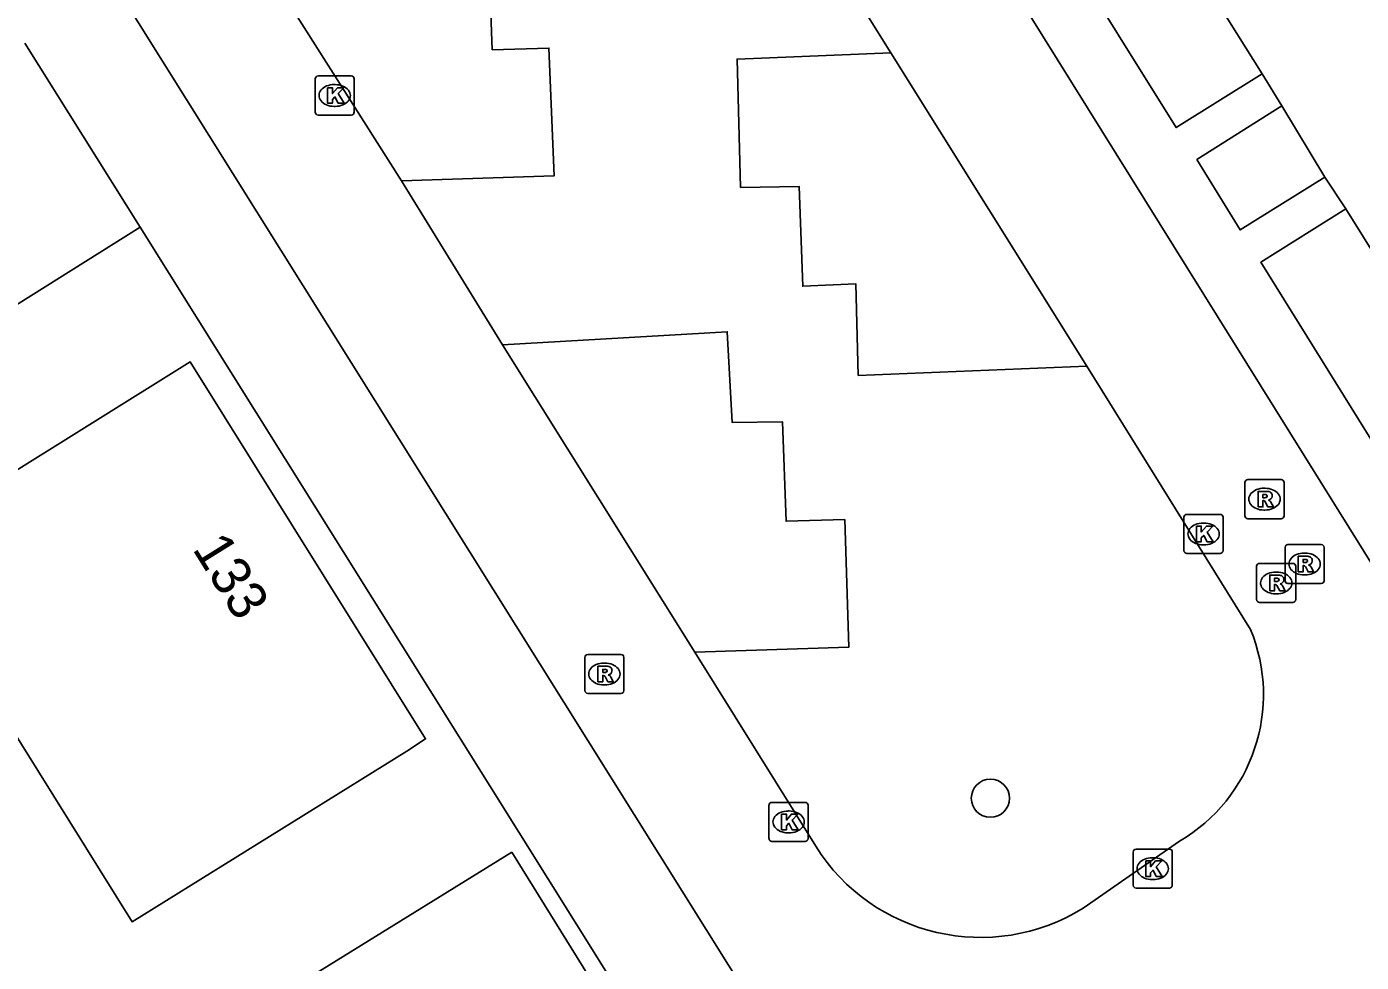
# Model space of a CAD drawing. Extents: x 159280 to 160375, y 384531 to 385872.
# Drawn here: x 159646.61 to 159680.77, y 385439.13 to 385463.09 of the extents above; entities that cross this region are included whole.
import ezdxf

# ---------------------------------------------------------------- set-up
doc = ezdxf.new("R2010")
doc.units = 0
for name, color, linetype in [('IMGEO_Boom', 7, 'Continuous'), ('IMGEO_Groenvoorziening', 7, 'Continuous'), ('IMGEO_Kolk', 7, 'Continuous'), ('IMGEO_Pand', 7, 'Continuous'), ('IMGEO_Pand_nummerreeks', 7, 'Continuous'), ('IMGEO_Parkeervlak_open', 7, 'Continuous'), ('IMGEO_Rijbaan_lokaal_open', 7, 'Continuous'), ('IMGEO_Rioolput', 7, 'Continuous'), ('IMGEO_Voetpad_open', 7, 'Continuous')]:
    doc.layers.add(name, color=color, linetype=linetype)

msp = doc.modelspace()

# ---------------------------------------------------------------- linework, layer by layer
at = {"layer": 'IMGEO_Boom'}
msp.add_circle((159671.28, 385443.33), 0.489, dxfattribs=at)
at = {"layer": 'IMGEO_Groenvoorziening'}
for points in [[(159675.223, 385466.69), (159678.235, 385461.88)], [(159678.739, 385461.061), (159679.842, 385459.235)], [(159680.376, 385458.427), (159683.548, 385453.342), (159687.184, 385455.623), (159686.642, 385456.457)], [(159649.51, 385457.955), (159643.902, 385454.436), (159633.192, 385447.984), (159634.104, 385446.666), (159620.701, 385438.237), (159629.009, 385424.892), (159632.691, 385422.892), (159640.291, 385410.819), (159653.693, 385419.245), (159652.714, 385420.516), (159662.76, 385426.769), (159661.419, 385428.982), (159665.888, 385431.78)]]:
    msp.add_lwpolyline(points, dxfattribs=at)
at = {"layer": 'IMGEO_Kolk'}
for p, q in [((159654.066, 385461.828), (159654.918, 385461.828)), ((159653.991, 385460.902), (159653.991, 385461.754)), ((159654.479, 385461.608), (159654.504, 385461.608)), ((159654.992, 385461.754), (159654.992, 385460.902)), ((159654.918, 385460.828), (159654.066, 385460.828)), ((159654.502, 385461.048), (159654.477, 385461.048)), ((159676.31, 385450.598), (159677.162, 385450.598)), ((159676.235, 385449.672), (159676.235, 385450.524)), ((159676.723, 385450.378), (159676.748, 385450.378)), ((159677.236, 385450.524), (159677.236, 385449.672)), ((159677.162, 385449.598), (159676.31, 385449.598)), ((159676.746, 385449.818), (159676.721, 385449.818)), ((159665.611, 385442.296), (159665.611, 385443.148)), ((159665.686, 385443.222), (159666.538, 385443.222)), ((159666.612, 385443.148), (159666.612, 385442.296)), ((159666.099, 385443.002), (159666.124, 385443.002)), ((159666.122, 385442.442), (159666.097, 385442.442)), ((159666.538, 385442.222), (159665.686, 385442.222)), ((159675.009, 385442.025), (159675.861, 385442.025)), ((159674.934, 385441.099), (159674.934, 385441.951)), ((159675.422, 385441.805), (159675.447, 385441.805)), ((159675.935, 385441.951), (159675.935, 385441.099)), ((159675.861, 385441.025), (159675.009, 385441.025)), ((159675.445, 385441.245), (159675.42, 385441.245))]:
    msp.add_line(p, q, dxfattribs=at)
for points in [[(159654.066, 385461.828), (159654.918, 385461.828)], [(159653.991, 385460.902), (159653.991, 385461.754)], [(159654.312, 385461.528), (159654.435, 385461.528), (159654.435, 385461.377), (159654.565, 385461.528), (159654.729, 385461.528), (159654.583, 385461.377), (159654.736, 385461.128), (159654.584, 385461.128), (159654.499, 385461.292), (159654.435, 385461.225), (159654.435, 385461.128), (159654.312, 385461.128), (159654.312, 385461.528)], [(159654.992, 385461.754), (159654.992, 385460.902)], [(159654.918, 385460.828), (159654.066, 385460.828)], [(159676.31, 385450.598), (159677.162, 385450.598)], [(159676.235, 385449.672), (159676.235, 385450.524)], [(159676.556, 385450.298), (159676.679, 385450.298), (159676.679, 385450.147), (159676.809, 385450.298), (159676.973, 385450.298), (159676.827, 385450.147), (159676.98, 385449.898), (159676.828, 385449.898), (159676.743, 385450.062), (159676.679, 385449.995), (159676.679, 385449.898), (159676.556, 385449.898), (159676.556, 385450.298)], [(159677.236, 385450.524), (159677.236, 385449.672)], [(159677.162, 385449.598), (159676.31, 385449.598)], [(159665.611, 385442.296), (159665.611, 385443.148)], [(159665.686, 385443.222), (159666.538, 385443.222)], [(159666.612, 385443.148), (159666.612, 385442.296)], [(159665.932, 385442.922), (159666.055, 385442.922), (159666.055, 385442.771), (159666.185, 385442.922), (159666.349, 385442.922), (159666.203, 385442.771), (159666.356, 385442.522), (159666.204, 385442.522), (159666.119, 385442.686), (159666.055, 385442.619), (159666.055, 385442.522), (159665.932, 385442.522), (159665.932, 385442.922)], [(159666.538, 385442.222), (159665.686, 385442.222)], [(159675.009, 385442.025), (159675.861, 385442.025)], [(159674.934, 385441.099), (159674.934, 385441.951)], [(159675.255, 385441.725), (159675.378, 385441.725), (159675.378, 385441.574), (159675.508, 385441.725), (159675.672, 385441.725), (159675.526, 385441.574), (159675.679, 385441.325), (159675.527, 385441.325), (159675.442, 385441.489), (159675.378, 385441.422), (159675.378, 385441.325), (159675.255, 385441.325), (159675.255, 385441.725)], [(159675.935, 385441.951), (159675.935, 385441.099)], [(159675.861, 385441.025), (159675.009, 385441.025)]]:
    msp.add_lwpolyline(points, dxfattribs=at)
for centre, start, end in [((159654.068, 385461.752), 91.552, 178.448), ((159654.068, 385461.752), 91.552, 178.448), ((159654.916, 385461.752), 1.552, 88.448), ((159654.916, 385461.752), 1.552, 88.448), ((159654.068, 385460.904), 181.552, 268.448), ((159654.068, 385460.904), 181.552, 268.448), ((159654.916, 385460.904), 271.552, 358.448), ((159654.916, 385460.904), 271.552, 358.448), ((159676.312, 385450.522), 91.552, 178.448), ((159676.312, 385450.522), 91.552, 178.448), ((159677.16, 385450.522), 1.552, 88.448), ((159677.16, 385450.522), 1.552, 88.448), ((159676.312, 385449.674), 181.552, 268.448), ((159676.312, 385449.674), 181.552, 268.448), ((159677.16, 385449.674), 271.552, 358.448), ((159677.16, 385449.674), 271.552, 358.448), ((159665.688, 385443.146), 91.552, 178.448), ((159665.688, 385443.146), 91.552, 178.448), ((159666.536, 385443.146), 1.552, 88.448), ((159666.536, 385443.146), 1.552, 88.448), ((159665.688, 385442.298), 181.552, 268.448), ((159665.688, 385442.298), 181.552, 268.448), ((159666.536, 385442.298), 271.552, 358.448), ((159666.536, 385442.298), 271.552, 358.448), ((159675.011, 385441.949), 91.552, 178.448), ((159675.011, 385441.949), 91.552, 178.448), ((159675.859, 385441.949), 1.552, 88.448), ((159675.859, 385441.949), 1.552, 88.448), ((159675.011, 385441.101), 181.552, 268.448), ((159675.011, 385441.101), 181.552, 268.448), ((159675.859, 385441.101), 271.552, 358.448), ((159675.859, 385441.101), 271.552, 358.448)]:
    msp.add_arc(centre, 0.0765, start, end, dxfattribs=at)
for centre, major_axis, ratio, start_param, end_param in [((159654.478, 385461.328), (-0.387, 0.002), 0.722429, 4.712389, 7.853982), ((159654.503, 385461.328), (-0.39, 0.002), 0.717154, 1.570796, 4.712389), ((159676.722, 385450.098), (-0.387, 0.002), 0.722429, 4.712389, 7.853982), ((159676.747, 385450.098), (-0.39, 0.002), 0.717154, 1.570796, 4.712389), ((159666.098, 385442.722), (-0.387, 0.002), 0.722429, 4.712389, 7.853982), ((159666.123, 385442.722), (-0.39, 0.002), 0.717154, 1.570796, 4.712389), ((159675.421, 385441.525), (-0.387, 0.002), 0.722429, 4.712389, 7.853982), ((159675.446, 385441.525), (-0.39, 0.002), 0.717154, 1.570796, 4.712389)]:
    msp.add_ellipse(centre, major_axis=major_axis, ratio=ratio, start_param=start_param, end_param=end_param, dxfattribs=at)
at = {"layer": 'IMGEO_Pand'}
for points in [[(159643.285, 385449.82), (159650.795, 385454.503), (159656.818, 385444.846), (159656.335, 385444.538), (159649.307, 385440.164), (159643.285, 385449.82)], [(159659.03, 385441.95), (159664.195, 385433.608), (159659.989, 385430.993), (159658.824, 385432.837), (159654.025, 385429.865), (159650.035, 385436.381), (159659.03, 385441.95)]]:
    msp.add_lwpolyline(points, dxfattribs=at)
at = {"layer": 'IMGEO_Parkeervlak_open'}
for points in [[(159656.199, 385459.146), (159660.107, 385459.268), (159659.977, 385462.544), (159658.524, 385462.5), (159658.426, 385465.067), (159657.109, 385465.026), (159656.96, 385467.371), (159651.223, 385467.001)], [(159668.732, 385462.421), (159664.796, 385462.26), (159664.885, 385458.974), (159666.386, 385458.994), (159666.475, 385456.44), (159667.836, 385456.5), (159667.898, 385454.158), (159673.747, 385454.393)], [(159663.709, 385447.069), (159667.659, 385447.198), (159667.549, 385450.467), (159666.049, 385450.425), (159665.955, 385452.971), (159664.666, 385452.953), (159664.543, 385455.277), (159658.787, 385454.939)]]:
    msp.add_lwpolyline(points, dxfattribs=at)
at = {"layer": 'IMGEO_Rijbaan_lokaal_open'}
for points in [[(159708.015, 385406.051), (159687.146, 385439.534), (159650.306, 385498.682)], [(159633.741, 385488.313), (159668.221, 385433.234), (159691.585, 385395.788)], [(159656.199, 385459.146), (159651.223, 385467.001)], [(159666.436, 385466.1), (159668.732, 385462.421)], [(159668.732, 385462.421), (159673.747, 385454.393)], [(159658.787, 385454.939), (159656.199, 385459.146)], [(159663.709, 385447.069), (159658.787, 385454.939)], [(159673.747, 385454.393), (159677.938, 385447.652)], [(159666.806, 385442.097), (159663.709, 385447.069)], [(159676.121, 385442.227), (159673.657, 385440.516)]]:
    msp.add_lwpolyline(points, dxfattribs=at)
for centre, radius, start, end in [((159673.913, 385445.983), 4.357, 300.4486, 22.5169), ((159671.026, 385444.749), 4.984, 212.1496, 301.8612)]:
    msp.add_arc(centre, radius, start, end, dxfattribs=at)
at = {"layer": 'IMGEO_Rioolput'}
for p, q in [((159677.796, 385450.563), (159677.796, 385451.415)), ((159677.871, 385451.489), (159678.723, 385451.489)), ((159678.284, 385451.269), (159678.309, 385451.269)), ((159678.797, 385451.415), (159678.797, 385450.563)), ((159678.307, 385450.709), (159678.282, 385450.709)), ((159678.723, 385450.489), (159677.871, 385450.489)), ((159678.823, 385448.901), (159678.823, 385449.753)), ((159678.898, 385449.827), (159679.75, 385449.827)), ((159679.311, 385449.607), (159679.336, 385449.607)), ((159679.824, 385449.753), (159679.824, 385448.901)), ((159678.095, 385448.417), (159678.095, 385449.269)), ((159678.17, 385449.343), (159679.022, 385449.343)), ((159679.096, 385449.269), (159679.096, 385448.417)), ((159678.583, 385449.123), (159678.608, 385449.123)), ((159679.334, 385449.047), (159679.309, 385449.047)), ((159678.606, 385448.563), (159678.581, 385448.563)), ((159679.75, 385448.827), (159678.898, 385448.827)), ((159679.022, 385448.343), (159678.17, 385448.343)), ((159660.895, 385446.085), (159660.895, 385446.937)), ((159660.97, 385447.011), (159661.822, 385447.011)), ((159661.383, 385446.791), (159661.408, 385446.791)), ((159661.896, 385446.937), (159661.896, 385446.085)), ((159661.406, 385446.231), (159661.381, 385446.231)), ((159661.822, 385446.011), (159660.97, 385446.011))]:
    msp.add_line(p, q, dxfattribs=at)
for points in [[(159677.796, 385450.563), (159677.796, 385451.415)], [(159677.871, 385451.489), (159678.723, 385451.489)], [(159678.797, 385451.415), (159678.797, 385450.563)], [(159678.385, 385451.187), (159678.133, 385451.189), (159678.133, 385450.789)], [(159678.133, 385450.789), (159678.257, 385450.789), (159678.257, 385450.951), (159678.268, 385450.951)], [(159678.311, 385451.108), (159678.257, 385451.108), (159678.257, 385451.027)], [(159678.257, 385451.027), (159678.309, 385451.027)], [(159678.315, 385450.922), (159678.386, 385450.789), (159678.526, 385450.789), (159678.461, 385450.915)], [(159678.723, 385450.489), (159677.871, 385450.489)], [(159678.823, 385448.901), (159678.823, 385449.753)], [(159678.898, 385449.827), (159679.75, 385449.827)], [(159679.412, 385449.525), (159679.16, 385449.527), (159679.16, 385449.127)], [(159679.824, 385449.753), (159679.824, 385448.901)], [(159678.095, 385448.417), (159678.095, 385449.269)], [(159678.17, 385449.343), (159679.022, 385449.343)], [(159679.096, 385449.269), (159679.096, 385448.417)], [(159679.16, 385449.127), (159679.284, 385449.127), (159679.284, 385449.289), (159679.295, 385449.289)], [(159679.338, 385449.446), (159679.284, 385449.446), (159679.284, 385449.365)], [(159679.284, 385449.365), (159679.336, 385449.365)], [(159679.342, 385449.26), (159679.413, 385449.127), (159679.553, 385449.127), (159679.488, 385449.253)], [(159678.684, 385449.041), (159678.432, 385449.043), (159678.432, 385448.643)], [(159678.61, 385448.962), (159678.556, 385448.962), (159678.556, 385448.881)], [(159678.556, 385448.881), (159678.608, 385448.881)], [(159678.432, 385448.643), (159678.556, 385448.643), (159678.556, 385448.805), (159678.567, 385448.805)], [(159678.614, 385448.776), (159678.685, 385448.643), (159678.825, 385448.643), (159678.76, 385448.769)], [(159679.75, 385448.827), (159678.898, 385448.827)], [(159679.022, 385448.343), (159678.17, 385448.343)], [(159660.895, 385446.085), (159660.895, 385446.937)], [(159660.97, 385447.011), (159661.822, 385447.011)], [(159661.896, 385446.937), (159661.896, 385446.085)], [(159661.484, 385446.709), (159661.232, 385446.711), (159661.232, 385446.311)], [(159661.232, 385446.311), (159661.356, 385446.311), (159661.356, 385446.473), (159661.367, 385446.473)], [(159661.41, 385446.63), (159661.356, 385446.63), (159661.356, 385446.549)], [(159661.356, 385446.549), (159661.408, 385446.549)], [(159661.414, 385446.444), (159661.485, 385446.311), (159661.625, 385446.311), (159661.56, 385446.437)], [(159661.822, 385446.011), (159660.97, 385446.011)]]:
    msp.add_lwpolyline(points, dxfattribs=at)
for centre, radius, start, end in [((159677.873, 385451.413), 0.0765, 91.552, 178.448), ((159677.873, 385451.413), 0.0765, 91.552, 178.448), ((159678.721, 385451.413), 0.0765, 1.552, 88.448), ((159678.721, 385451.413), 0.0765, 1.552, 88.448), ((159678.267, 385450.898), 0.0533, 26.0293, 88.6989), ((159678.293, 385451.216), 0.19, 274.7715, 282.9687), ((159678.317, 385451.012), 0.0964, 77.0061, 93.1865), ((159678.331, 385451.069), 0.0378, 276.6634, 79.6772), ((159678.384, 385451.077), 0.109, 350.3612, 89.416), ((159678.382, 385451.077), 0.112, 277.5842, 350.9817), ((159678.366, 385450.862), 0.108, 29.5134, 73.7905), ((159677.873, 385450.565), 0.0765, 181.552, 268.448), ((159677.873, 385450.565), 0.0765, 181.552, 268.448), ((159678.721, 385450.565), 0.0765, 271.552, 358.448), ((159678.721, 385450.565), 0.0765, 271.552, 358.448), ((159678.9, 385449.751), 0.0765, 91.552, 178.448), ((159678.9, 385449.751), 0.0765, 91.552, 178.448), ((159679.411, 385449.415), 0.109, 350.3612, 89.416), ((159679.748, 385449.751), 0.0765, 1.552, 88.448), ((159679.748, 385449.751), 0.0765, 1.552, 88.448), ((159678.172, 385449.267), 0.0765, 91.552, 178.448), ((159678.172, 385449.267), 0.0765, 91.552, 178.448), ((159679.02, 385449.267), 0.0765, 1.552, 88.448), ((159679.02, 385449.267), 0.0765, 1.552, 88.448), ((159679.294, 385449.236), 0.0533, 26.0293, 88.6989), ((159679.32, 385449.554), 0.19, 274.7715, 282.9687), ((159679.344, 385449.35), 0.0964, 77.0061, 93.1865), ((159679.358, 385449.407), 0.0378, 276.6634, 79.6772), ((159679.409, 385449.415), 0.112, 277.5842, 350.9817), ((159679.393, 385449.2), 0.108, 29.5134, 73.7905), ((159678.592, 385449.07), 0.19, 274.7715, 282.9687), ((159678.616, 385448.866), 0.0964, 77.0061, 93.1865), ((159678.63, 385448.923), 0.0378, 276.6634, 79.6772), ((159678.683, 385448.931), 0.109, 350.3612, 89.416), ((159678.681, 385448.931), 0.112, 277.5842, 350.9817), ((159678.9, 385448.903), 0.0765, 181.552, 268.448), ((159678.9, 385448.903), 0.0765, 181.552, 268.448), ((159679.748, 385448.903), 0.0765, 271.552, 358.448), ((159679.748, 385448.903), 0.0765, 271.552, 358.448), ((159678.566, 385448.752), 0.0533, 26.0293, 88.6989), ((159678.665, 385448.716), 0.108, 29.5134, 73.7905), ((159678.172, 385448.419), 0.0765, 181.552, 268.448), ((159678.172, 385448.419), 0.0765, 181.552, 268.448), ((159679.02, 385448.419), 0.0765, 271.552, 358.448), ((159679.02, 385448.419), 0.0765, 271.552, 358.448), ((159660.972, 385446.935), 0.0765, 91.552, 178.448), ((159660.972, 385446.935), 0.0765, 91.552, 178.448), ((159661.82, 385446.935), 0.0765, 1.552, 88.448), ((159661.82, 385446.935), 0.0765, 1.552, 88.448), ((159661.366, 385446.42), 0.0533, 26.0293, 88.6989), ((159661.392, 385446.738), 0.19, 274.7715, 282.9687), ((159661.416, 385446.534), 0.0964, 77.0061, 93.1865), ((159661.43, 385446.591), 0.0378, 276.6634, 79.6772), ((159661.483, 385446.599), 0.109, 350.3612, 89.416), ((159661.481, 385446.599), 0.112, 277.5842, 350.9817), ((159661.465, 385446.384), 0.108, 29.5134, 73.7905), ((159660.972, 385446.087), 0.0765, 181.552, 268.448), ((159660.972, 385446.087), 0.0765, 181.552, 268.448), ((159661.82, 385446.087), 0.0765, 271.552, 358.448), ((159661.82, 385446.087), 0.0765, 271.552, 358.448)]:
    msp.add_arc(centre, radius, start, end, dxfattribs=at)
for centre, major_axis, ratio, start_param, end_param in [((159678.283, 385450.989), (-0.387, 0.002), 0.722429, 4.712389, 7.853982), ((159678.308, 385450.989), (-0.39, 0.002), 0.717154, 1.570796, 4.712389), ((159679.31, 385449.327), (-0.387, 0.002), 0.722429, 4.712389, 7.853982), ((159679.335, 385449.327), (-0.39, 0.002), 0.717154, 1.570796, 4.712389), ((159678.582, 385448.843), (-0.387, 0.002), 0.722429, 4.712389, 7.853982), ((159678.607, 385448.843), (-0.39, 0.002), 0.717154, 1.570796, 4.712389), ((159661.382, 385446.511), (-0.387, 0.002), 0.722429, 4.712389, 7.853982), ((159661.407, 385446.511), (-0.39, 0.002), 0.717154, 1.570796, 4.712389)]:
    msp.add_ellipse(centre, major_axis=major_axis, ratio=ratio, start_param=start_param, end_param=end_param, dxfattribs=at)
at = {"layer": 'IMGEO_Voetpad_open'}
for points in [[(159675.223, 385466.69), (159673.043, 385465.314), (159676.035, 385460.508), (159678.235, 385461.88)], [(159646.559, 385462.672), (159649.51, 385457.955)], [(159678.235, 385461.88), (159678.739, 385461.061)], [(159678.739, 385461.061), (159676.565, 385459.688), (159677.67, 385457.885), (159679.842, 385459.235)], [(159679.842, 385459.235), (159680.359, 385458.454), (159680.376, 385458.427)], [(159680.376, 385458.427), (159678.206, 385457.058), (159681.5, 385451.754), (159682.818, 385449.636)], [(159649.51, 385457.955), (159665.888, 385431.78)]]:
    msp.add_lwpolyline(points, dxfattribs=at)

# ---------------------------------------------------------------- texts
at = {"layer": 'IMGEO_Pand_nummerreeks'}
msp.add_text('133', height=1, rotation=301.9536, dxfattribs=at).set_placement((159650.834, 385449.717))

doc.saveas('drawing.dxf')
